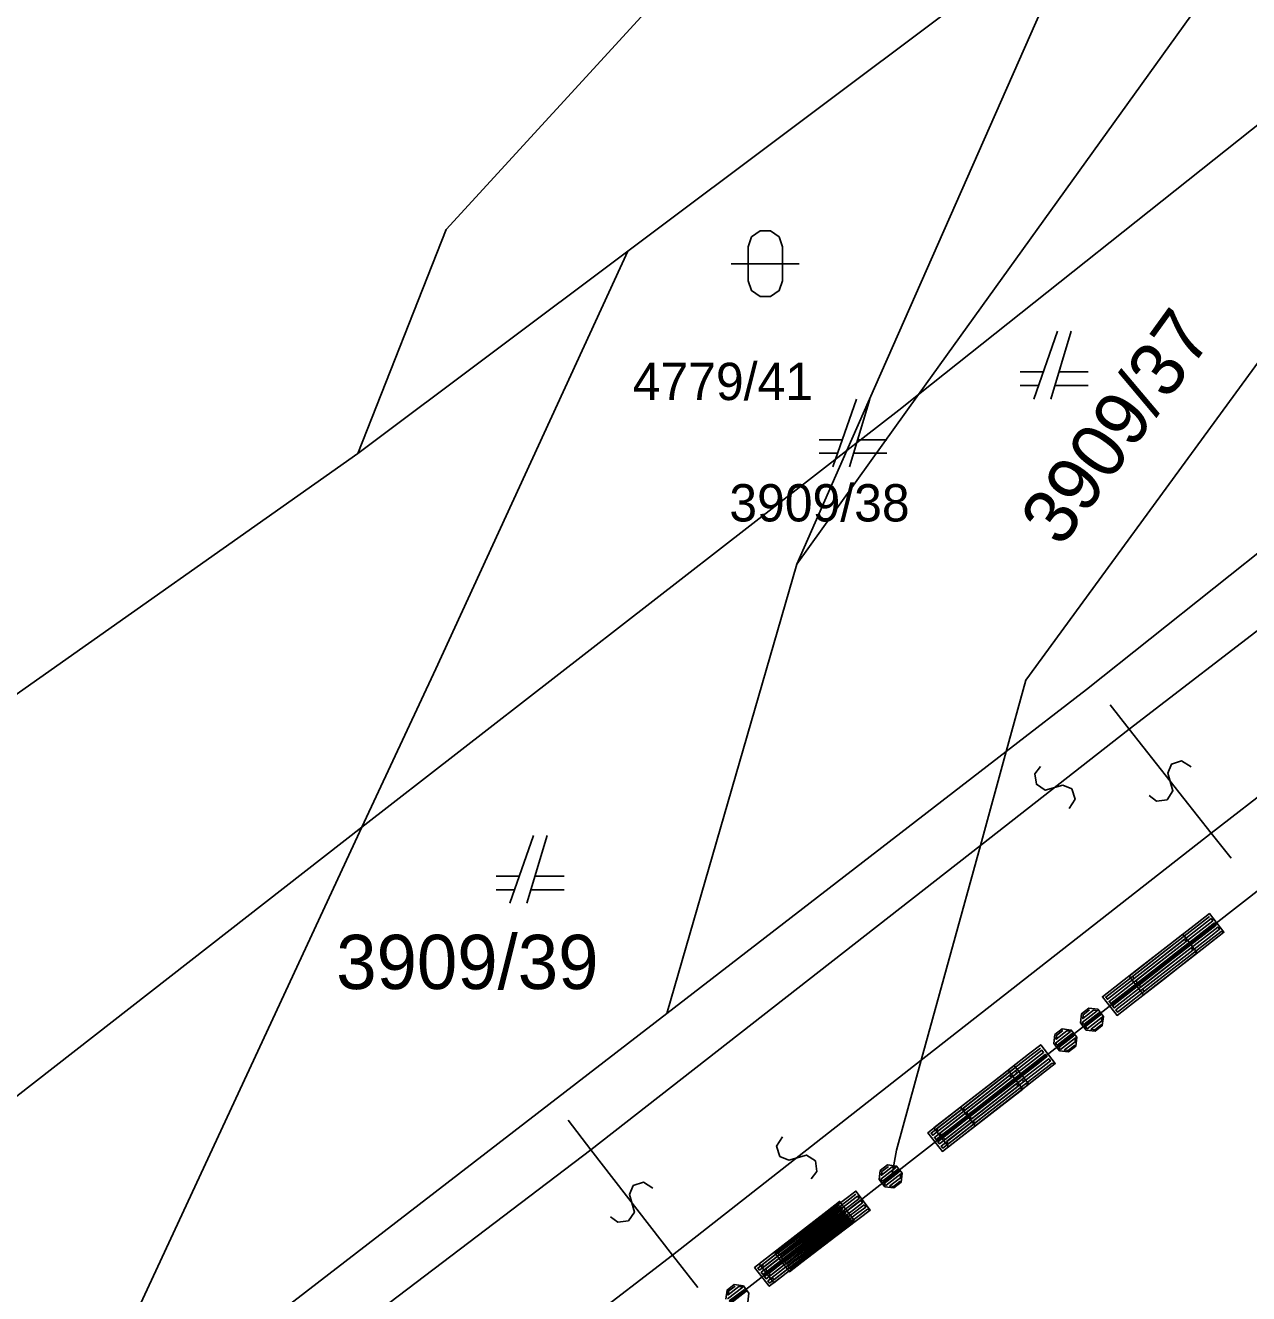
# Model space of a CAD drawing. Extents: x -266179 to -264727, y -1243225 to -1241702.
# Drawn here: x -265171.61 to -265135.55, y -1242801.83 to -1242764.43 of the extents above; entities that cross this region are included whole.
import ezdxf

# ---------------------------------------------------------------- set-up
doc = ezdxf.new("R2010")
doc.units = 0
for name, color, linetype in [('Vrstva 1', 7, 'Continuous'), ('Vrstva 19', 7, 'Continuous'), ('Vrstva 2', 7, 'Continuous'), ('Vrstva 21', 7, 'Continuous')]:
    doc.layers.add(name, color=color, linetype=linetype)

msp = doc.modelspace()

# ---------------------------------------------------------------- linework, layer by layer
at = {"layer": 'Vrstva 1'}
for p, q in [((-265145.28, -1242775.32), (-265119.53, -1242739.47)), ((-265159.21, -1242770.45), (-265143.6, -1242753.42)), ((-265122.91, -1242757.44), (-265142.11, -1242783.74)), ((-265140.32, -1242760.94), (-265153.85, -1242771.09)), ((-265147.39, -1242776.97), (-265140.32, -1242760.94)), ((-265145.28, -1242775.32), (-265127.8, -1242761.42)), ((-265121.33, -1242768.88), (-265140.33, -1242784.02)), ((-265161.81, -1242777.06), (-265159.21, -1242770.45)), ((-265153.85, -1242771.09), (-265161.81, -1242777.06)), ((-265159.51, -1242783.41), (-265153.85, -1242771.09)), ((-265141.18, -1242773.45), (-265141.88, -1242775.45)), ((-265141.38, -1242775.45), (-265140.78, -1242773.45)), ((-265141.6, -1242774.65), (-265142.28, -1242774.65)), ((-265140.28, -1242774.65), (-265141.14, -1242774.65)), ((-265142.28, -1242775.05), (-265141.74, -1242775.05)), ((-265141.26, -1242775.05), (-265140.28, -1242775.05)), ((-265145.28, -1242775.32), (-265148.87, -1242780.32)), ((-265147.11, -1242775.45), (-265147.81, -1242777.45)), ((-265147.31, -1242777.45), (-265146.71, -1242775.45)), ((-265145.86, -1242775.78), (-265145.28, -1242775.32)), ((-265147.39, -1242776.97), (-265145.86, -1242775.78)), ((-265147.53, -1242776.65), (-265148.21, -1242776.65)), ((-265146.21, -1242776.65), (-265147.07, -1242776.65)), ((-265161.69, -1242788.08), (-265147.39, -1242776.97)), ((-265148.87, -1242780.32), (-265147.39, -1242776.97)), ((-265192.4, -1242798.63), (-265161.81, -1242777.06)), ((-265148.21, -1242777.05), (-265147.67, -1242777.05)), ((-265147.19, -1242777.05), (-265146.21, -1242777.05)), ((-265148.87, -1242780.32), (-265152.7, -1242793.57)), ((-265161.69, -1242788.08), (-265159.51, -1242783.41)), ((-265142.11, -1242783.74), (-265142.69, -1242785.84)), ((-265140.33, -1242784.02), (-265142.69, -1242785.84)), ((-265142.69, -1242785.84), (-265152.7, -1242793.57)), ((-265143.45, -1242788.62), (-265142.69, -1242785.84)), ((-265176.4, -1242799.52), (-265161.69, -1242788.08)), ((-265161.69, -1242788.08), (-265170.69, -1242807.43)), ((-265156.63, -1242788.32), (-265157.33, -1242790.32)), ((-265156.83, -1242790.32), (-265156.23, -1242788.32)), ((-265145.2, -1242794.95), (-265143.45, -1242788.62)), ((-265157.05, -1242789.52), (-265157.73, -1242789.52)), ((-265155.73, -1242789.52), (-265156.59, -1242789.52)), ((-265157.73, -1242789.92), (-265157.19, -1242789.92)), ((-265156.71, -1242789.92), (-265155.73, -1242789.92)), ((-265135.03, -1242789.76), (-265146.07, -1242798.36)), ((-265152.7, -1242793.57), (-265170.04, -1242806.94)), ((-265145.93, -1242797.6), (-265145.2, -1242794.95)), ((-265146.07, -1242798.36), (-265145.93, -1242797.6)), ((-265146.07, -1242798.36), (-265151.22, -1242802.37))]:
    msp.add_line(p, q, dxfattribs=at)
msp.add_lwpolyline([(-265150.3, -1242770.96), (-265150.2, -1242770.67), (-265149.95, -1242770.49), (-265149.64, -1242770.49), (-265149.39, -1242770.67), (-265149.29, -1242770.96), (-265149.29, -1242771.96), (-265149.39, -1242772.25), (-265149.64, -1242772.43), (-265149.95, -1242772.43), (-265150.2, -1242772.25), (-265150.3, -1242771.96)], close=True, dxfattribs=at)
msp.add_lwpolyline([(-265150.8, -1242771.46), (-265149.53, -1242771.46), (-265148.8, -1242771.46)], dxfattribs=at)
at = {"layer": 'Vrstva 19'}
for p, q in [((-265135.03, -1242789.76), (-265146.07, -1242798.36)), ((-265146.07, -1242798.36), (-265151.22, -1242802.37))]:
    msp.add_line(p, q, dxfattribs=at)
for points in [[(-265136.273, -1242791.175), (-265137.276, -1242791.955), (-265138.278, -1242792.735), (-265138.641, -1242793.017), (-265139.071, -1242792.465), (-265138.069, -1242791.685), (-265137.066, -1242790.905), (-265136.703, -1242790.622), (-265136.273, -1242791.175), (-265136.356, -1242791.15), (-265137.358, -1242791.93), (-265138.36, -1242792.71), (-265138.629, -1242792.919), (-265138.678, -1242792.856), (-265137.675, -1242792.076), (-265136.673, -1242791.296), (-265136.405, -1242791.087), (-265136.454, -1242791.024), (-265137.456, -1242791.804), (-265138.458, -1242792.584), (-265138.727, -1242792.793), (-265138.776, -1242792.73), (-265137.774, -1242791.949), (-265136.772, -1242791.169), (-265136.503, -1242790.961), (-265136.552, -1242790.897), (-265137.555, -1242791.678), (-265138.557, -1242792.458), (-265138.825, -1242792.666), (-265138.874, -1242792.603), (-265137.872, -1242791.823), (-265136.87, -1242791.043), (-265136.602, -1242790.834), (-265136.651, -1242790.771), (-265137.653, -1242791.551), (-265138.655, -1242792.331), (-265138.923, -1242792.54), (-265138.972, -1242792.477), (-265137.97, -1242791.697), (-265136.968, -1242790.917), (-265136.7, -1242790.708)], [(-265137.058, -1242791.786), (-265138.06, -1242792.566), (-265139.062, -1242793.346), (-265139.425, -1242793.628), (-265139.855, -1242793.076), (-265138.853, -1242792.296), (-265137.851, -1242791.516), (-265137.488, -1242791.233), (-265137.058, -1242791.786), (-265137.14, -1242791.761), (-265138.142, -1242792.541), (-265139.145, -1242793.321), (-265139.413, -1242793.53), (-265139.462, -1242793.467), (-265138.46, -1242792.687), (-265137.458, -1242791.907), (-265137.189, -1242791.698), (-265137.239, -1242791.635), (-265138.241, -1242792.415), (-265139.243, -1242793.195), (-265139.511, -1242793.404), (-265139.56, -1242793.341), (-265138.558, -1242792.561), (-265137.556, -1242791.78), (-265137.288, -1242791.572), (-265137.337, -1242791.509), (-265138.339, -1242792.289), (-265139.341, -1242793.069), (-265139.609, -1242793.277), (-265139.659, -1242793.214), (-265138.656, -1242792.434), (-265137.654, -1242791.654), (-265137.386, -1242791.445), (-265137.435, -1242791.382), (-265138.437, -1242792.162), (-265139.439, -1242792.942), (-265139.708, -1242793.151), (-265139.757, -1242793.088), (-265138.755, -1242792.308), (-265137.753, -1242791.528), (-265137.484, -1242791.319)], [(-265139.859, -1242793.927), (-265140.072, -1242794.093), (-265140.338, -1242794.06), (-265140.504, -1242793.847), (-265140.471, -1242793.58), (-265140.258, -1242793.414), (-265139.991, -1242793.447), (-265139.825, -1242793.661), (-265139.859, -1242793.927), (-265139.891, -1242793.902), (-265140.08, -1242794.049), (-265140.193, -1242794.035), (-265139.877, -1242793.789), (-265139.863, -1242793.677), (-265140.305, -1242794.021), (-265140.354, -1242793.958), (-265139.912, -1242793.614), (-265139.961, -1242793.551), (-265140.403, -1242793.895), (-265140.452, -1242793.832), (-265140.011, -1242793.488), (-265140.123, -1242793.474), (-265140.438, -1242793.719), (-265140.424, -1242793.607), (-265140.235, -1242793.46)], [(-265140.643, -1242794.538), (-265140.856, -1242794.704), (-265141.123, -1242794.671), (-265141.289, -1242794.458), (-265141.255, -1242794.191), (-265141.042, -1242794.025), (-265140.776, -1242794.058), (-265140.61, -1242794.272), (-265140.643, -1242794.538), (-265140.676, -1242794.513), (-265140.865, -1242794.66), (-265140.977, -1242794.646), (-265140.662, -1242794.401), (-265140.648, -1242794.288), (-265141.089, -1242794.632), (-265141.139, -1242794.569), (-265140.697, -1242794.225), (-265140.746, -1242794.162), (-265141.188, -1242794.506), (-265141.237, -1242794.443), (-265140.795, -1242794.099), (-265140.907, -1242794.085), (-265141.223, -1242794.331), (-265141.209, -1242794.218), (-265141.02, -1242794.071)], [(-265141.245, -1242795.044), (-265142.247, -1242795.824), (-265143.249, -1242796.604), (-265143.612, -1242796.887), (-265144.042, -1242796.334), (-265143.04, -1242795.554), (-265142.038, -1242794.774), (-265141.675, -1242794.492), (-265141.245, -1242795.044), (-265141.343, -1242795.032), (-265142.345, -1242795.812), (-265143.347, -1242796.592), (-265143.616, -1242796.801), (-265143.665, -1242796.738), (-265142.663, -1242795.958), (-265141.661, -1242795.178), (-265141.392, -1242794.969), (-265141.441, -1242794.906), (-265142.444, -1242795.686), (-265143.446, -1242796.466), (-265143.714, -1242796.675), (-265143.763, -1242796.611), (-265142.761, -1242795.831), (-265141.759, -1242795.051), (-265141.491, -1242794.843), (-265141.54, -1242794.779), (-265142.542, -1242795.559), (-265143.544, -1242796.34), (-265143.812, -1242796.548), (-265143.861, -1242796.485), (-265142.859, -1242795.705), (-265141.857, -1242794.925), (-265141.589, -1242794.716), (-265141.638, -1242794.653), (-265142.64, -1242795.433), (-265143.642, -1242796.213), (-265143.911, -1242796.422), (-265143.96, -1242796.359), (-265142.958, -1242795.579), (-265141.955, -1242794.799), (-265141.687, -1242794.59)], [(-265142.207, -1242795.797), (-265143.209, -1242796.577), (-265144.211, -1242797.357), (-265144.574, -1242797.639), (-265145.004, -1242797.087), (-265144.002, -1242796.307), (-265143, -1242795.527), (-265142.637, -1242795.244), (-265142.207, -1242795.797), (-265142.289, -1242795.772), (-265143.292, -1242796.552), (-265144.294, -1242797.332), (-265144.562, -1242797.541), (-265144.611, -1242797.478), (-265143.609, -1242796.698), (-265142.607, -1242795.918), (-265142.339, -1242795.709), (-265142.388, -1242795.646), (-265143.39, -1242796.426), (-265144.392, -1242797.206), (-265144.66, -1242797.415), (-265144.709, -1242797.352), (-265143.707, -1242796.572), (-265142.705, -1242795.792), (-265142.437, -1242795.583), (-265142.486, -1242795.52), (-265143.488, -1242796.3), (-265144.49, -1242797.08), (-265144.759, -1242797.289), (-265144.808, -1242797.225), (-265143.806, -1242796.445), (-265142.803, -1242795.665), (-265142.535, -1242795.456), (-265142.584, -1242795.393), (-265143.586, -1242796.173), (-265144.589, -1242796.953), (-265144.857, -1242797.162), (-265144.906, -1242797.099), (-265143.904, -1242796.319), (-265142.902, -1242795.539), (-265142.633, -1242795.33)], [(-265142.029, -1242795.655), (-265143.031, -1242796.435), (-265144.034, -1242797.215), (-265144.397, -1242797.498), (-265144.827, -1242796.945), (-265143.824, -1242796.165), (-265142.822, -1242795.385), (-265142.459, -1242795.103), (-265142.029, -1242795.655), (-265142.128, -1242795.643), (-265143.13, -1242796.423), (-265144.132, -1242797.203), (-265144.4, -1242797.412), (-265144.449, -1242797.349), (-265143.447, -1242796.569), (-265142.445, -1242795.789), (-265142.177, -1242795.58), (-265142.226, -1242795.517), (-265143.228, -1242796.297), (-265144.23, -1242797.077), (-265144.498, -1242797.286), (-265144.548, -1242797.223), (-265143.545, -1242796.442), (-265142.543, -1242795.662), (-265142.275, -1242795.454), (-265142.324, -1242795.39), (-265143.326, -1242796.171), (-265144.328, -1242796.951), (-265144.597, -1242797.159), (-265144.646, -1242797.096), (-265143.644, -1242796.316), (-265142.642, -1242795.536), (-265142.373, -1242795.327), (-265142.422, -1242795.264), (-265143.425, -1242796.044), (-265144.427, -1242796.824), (-265144.695, -1242797.033), (-265144.744, -1242796.97), (-265143.742, -1242796.19), (-265142.74, -1242795.41), (-265142.471, -1242795.201)], [(-265145.792, -1242798.549), (-265146.005, -1242798.715), (-265146.272, -1242798.682), (-265146.438, -1242798.469), (-265146.405, -1242798.202), (-265146.191, -1242798.036), (-265145.925, -1242798.07), (-265145.759, -1242798.283), (-265145.792, -1242798.549), (-265145.825, -1242798.524), (-265146.014, -1242798.671), (-265146.126, -1242798.657), (-265145.811, -1242798.412), (-265145.797, -1242798.299), (-265146.239, -1242798.643), (-265146.288, -1242798.58), (-265145.846, -1242798.236), (-265145.895, -1242798.173), (-265146.337, -1242798.517), (-265146.386, -1242798.454), (-265145.944, -1242798.11), (-265146.056, -1242798.096), (-265146.372, -1242798.342), (-265146.358, -1242798.229), (-265146.169, -1242798.082)], [(-265146.703, -1242799.366), (-265147.713, -1242800.136), (-265148.723, -1242800.906), (-265149.088, -1242801.185), (-265149.513, -1242800.628), (-265148.503, -1242799.858), (-265147.493, -1242799.088), (-265147.127, -1242798.809), (-265146.703, -1242799.366), (-265146.785, -1242799.34), (-265147.795, -1242800.11), (-265148.805, -1242800.88), (-265149.075, -1242801.086), (-265149.124, -1242801.023), (-265148.114, -1242800.253), (-265147.104, -1242799.483), (-265146.833, -1242799.277), (-265146.882, -1242799.213), (-265147.892, -1242799.983), (-265148.902, -1242800.753), (-265149.172, -1242800.959), (-265149.221, -1242800.896), (-265148.211, -1242800.126), (-265147.201, -1242799.356), (-265146.931, -1242799.149), (-265146.979, -1242799.086), (-265147.989, -1242799.856), (-265148.999, -1242800.626), (-265149.269, -1242800.832), (-265149.318, -1242800.768), (-265148.308, -1242799.998), (-265147.298, -1242799.228), (-265147.028, -1242799.022), (-265147.076, -1242798.959), (-265148.086, -1242799.729), (-265149.096, -1242800.499), (-265149.366, -1242800.705), (-265149.415, -1242800.641), (-265148.405, -1242799.871), (-265147.395, -1242799.101), (-265147.125, -1242798.895)], [(-265147.314, -1242799.773), (-265148.316, -1242800.553), (-265149.319, -1242801.334), (-265149.682, -1242801.616), (-265150.112, -1242801.064), (-265149.109, -1242800.284), (-265148.107, -1242799.504), (-265147.744, -1242799.221), (-265147.314, -1242799.773), (-265147.397, -1242799.749), (-265148.399, -1242800.529), (-265149.401, -1242801.309), (-265149.669, -1242801.518), (-265149.718, -1242801.455), (-265148.716, -1242800.675), (-265147.714, -1242799.895), (-265147.446, -1242799.686), (-265147.495, -1242799.623), (-265148.497, -1242800.403), (-265149.499, -1242801.183), (-265149.768, -1242801.392), (-265149.817, -1242801.328), (-265148.815, -1242800.548), (-265147.812, -1242799.768), (-265147.544, -1242799.559), (-265147.593, -1242799.496), (-265148.595, -1242800.276), (-265149.598, -1242801.056), (-265149.866, -1242801.265), (-265149.915, -1242801.202), (-265148.913, -1242800.422), (-265147.911, -1242799.642), (-265147.642, -1242799.433), (-265147.691, -1242799.37), (-265148.694, -1242800.15), (-265149.696, -1242800.93), (-265149.964, -1242801.139), (-265150.013, -1242801.076), (-265149.011, -1242800.296), (-265148.009, -1242799.516), (-265147.741, -1242799.307)], [(-265147.178, -1242799.666), (-265148.181, -1242800.446), (-265149.183, -1242801.226), (-265149.546, -1242801.509), (-265149.976, -1242800.957), (-265148.974, -1242800.177), (-265147.971, -1242799.396), (-265147.608, -1242799.114), (-265147.178, -1242799.666), (-265147.277, -1242799.654), (-265148.279, -1242800.434), (-265149.281, -1242801.214), (-265149.549, -1242801.423), (-265149.599, -1242801.36), (-265148.596, -1242800.58), (-265147.594, -1242799.8), (-265147.326, -1242799.591), (-265147.375, -1242799.528), (-265148.377, -1242800.308), (-265149.379, -1242801.088), (-265149.648, -1242801.297), (-265149.697, -1242801.234), (-265148.695, -1242800.454), (-265147.692, -1242799.674), (-265147.424, -1242799.465), (-265147.473, -1242799.402), (-265148.475, -1242800.182), (-265149.478, -1242800.962), (-265149.746, -1242801.171), (-265149.795, -1242801.107), (-265148.793, -1242800.327), (-265147.791, -1242799.547), (-265147.522, -1242799.338), (-265147.572, -1242799.275), (-265148.574, -1242800.055), (-265149.576, -1242800.835), (-265149.844, -1242801.044), (-265149.893, -1242800.981), (-265148.891, -1242800.201), (-265147.889, -1242799.421), (-265147.621, -1242799.212)], [(-265150.96, -1242801.995), (-265150.924, -1242801.729), (-265150.71, -1242801.565), (-265150.443, -1242801.601), (-265150.28, -1242801.816), (-265150.315, -1242802.082)], [(-265150.908, -1242801.981), (-265150.463, -1242801.641), (-265150.575, -1242801.626), (-265150.893, -1242801.869), (-265150.878, -1242801.757), (-265150.687, -1242801.611)], [(-265150.811, -1242802.108), (-265150.366, -1242801.769), (-265150.414, -1242801.705), (-265150.86, -1242802.045)]]:
    msp.add_lwpolyline(points, dxfattribs=at)
at = {"layer": 'Vrstva 2'}
for p, q in [((-265123.2, -1242772.97), (-265139.07, -1242785.19)), ((-265136.65, -1242788.25), (-265120.85, -1242776)), ((-265139.63, -1242784.47), (-265139.07, -1242785.19)), ((-265139.07, -1242785.19), (-265143.45, -1242788.62)), ((-265139.07, -1242785.19), (-265136.65, -1242788.25)), ((-265145.2, -1242794.95), (-265136.65, -1242788.25)), ((-265136.65, -1242788.25), (-265136.06, -1242788.99)), ((-265143.45, -1242788.62), (-265154.94, -1242797.59)), ((-265152.53, -1242800.7), (-265145.2, -1242794.95)), ((-265155.61, -1242796.72), (-265154.94, -1242797.59)), ((-265154.94, -1242797.59), (-265170.83, -1242809.64)), ((-265154.94, -1242797.59), (-265152.53, -1242800.7)), ((-265168.38, -1242812.82), (-265152.53, -1242800.7)), ((-265151.79, -1242801.65), (-265152.53, -1242800.7))]:
    msp.add_line(p, q, dxfattribs=at)
for points in [[(-265140.837, -1242787.526), (-265140.661, -1242787.249), (-265140.759, -1242786.945), (-265141.023, -1242786.834), (-265141.54, -1242786.985), (-265141.804, -1242786.81), (-265141.845, -1242786.499), (-265141.683, -1242786.284)], [(-265137.241, -1242786.294), (-265137.52, -1242786.119), (-265137.823, -1242786.219), (-265137.932, -1242786.484), (-265137.779, -1242787), (-265137.952, -1242787.265), (-265138.263, -1242787.307), (-265138.479, -1242787.146)], [(-265149.288, -1242797.204), (-265149.465, -1242797.482), (-265149.366, -1242797.786), (-265149.102, -1242797.896), (-265148.585, -1242797.745), (-265148.321, -1242797.919), (-265148.28, -1242798.231), (-265148.442, -1242798.446)], [(-265153.112, -1242798.725), (-265153.389, -1242798.547), (-265153.693, -1242798.644), (-265153.805, -1242798.908), (-265153.656, -1242799.426), (-265153.832, -1242799.689), (-265154.144, -1242799.728), (-265154.358, -1242799.565)]]:
    msp.add_lwpolyline(points, dxfattribs=at)
at = {"layer": 'Vrstva 21'}
for p, q in [((-265135.03, -1242789.76), (-265146.07, -1242798.36)), ((-265146.07, -1242798.36), (-265151.22, -1242802.37))]:
    msp.add_line(p, q, dxfattribs=at)

# ---------------------------------------------------------------- texts
at = {"layer": 'Vrstva 1'}
msp.add_text('3909/37', height=1.6, rotation=54.1445, dxfattribs=at).set_placement((-265141.071, -1242779.859))
for s, height, p in [('4779/41', 1.1, (-265153.706, -1242775.48)), ('3909/38', 1.1, (-265150.858, -1242779.06)), ('3909/39', 1.6, (-265162.449, -1242792.85))]:
    msp.add_text(s, height=height, dxfattribs=at).set_placement(p)

doc.saveas('drawing.dxf')
